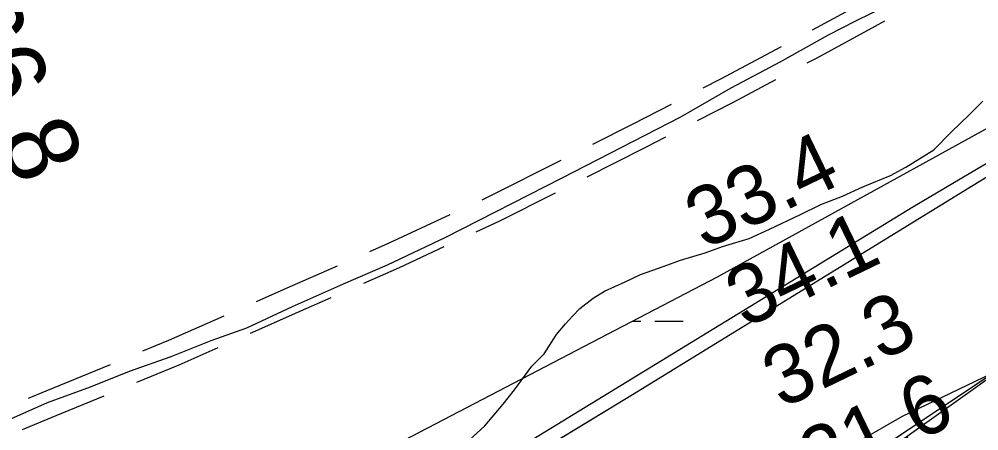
# Model space of a CAD drawing. Extents: x 3219052 to 3256913, y 800770 to 826146.
# Drawn here: x 3249892 to 3250977, y 816916 to 817381 of the extents above; entities that cross this region are included whole.
import ezdxf

# ---------------------------------------------------------------- set-up
doc = ezdxf.new("R2010")
doc.units = 0
for name, color, linetype in [('V-RIVR-RANG', 7, 'Continuous'), ('V-RIVR-RANG-IDEN', 7, 'Continuous'), ('V-ROAD-CNTR', 7, 'Continuous'), ('V-SITE-VEGE', 7, 'Continuous'), ('V-TOPO-MAJR', 7, 'Continuous'), ('V-TOPO-SHOR', 7, 'Continuous'), ('V-WETL-SWMP', 7, 'Continuous')]:
    doc.layers.add(name, color=color, linetype=linetype)

msp = doc.modelspace()

# ---------------------------------------------------------------- linework, layer by layer
at = {"layer": 'V-ROAD-CNTR'}
for points in [[(3250789, 817369), (3250845.5, 817399.7), (3250876.6, 817417.3)], [(3250872.5, 817395.9), (3250837.5, 817378.8), (3250806.6, 817363.1), (3250752.9, 817333.1), (3250696.8, 817303.2), (3250639.9, 817270.3), (3250505.5, 817201.6), (3250373.8, 817134.3), (3250308, 817103), (3250258.1, 817081.6), (3250200.5, 817056), (3250148.8, 817031.8), (3250108.6, 817017.8), (3250063.2, 816999.7), (3250016.2, 816982.9), (3249971.9, 816965.4), (3249923.4, 816947.7), (3249882, 816929)], [(3250782.9, 817331.7), (3250794.2, 817337.7), (3250860.1, 817373.5), (3250870.7, 817379.5)], [(3250665.3, 817303.6), (3250685.2, 817313.8), (3250753.8, 817350.2)], [(3250658.9, 817266.6), (3250699.1, 817287.2), (3250747.6, 817312.9)], [(3250540.5, 817240), (3250586.1, 817263.1), (3250629.7, 817285.3)], [(3250534.1, 817203.2), (3250599.7, 817236.3), (3250623.3, 817248.4)], [(3250415.5, 817177.1), (3250422.3, 817180.3), (3250504.8, 817222)], [(3250408.8, 817140.9), (3250435.4, 817153.3), (3250498.4, 817185.1)], [(3250288.3, 817118.6), (3250309.5, 817127.9), (3250379.2, 817160.3)], [(3250281.4, 817082.8), (3250321.8, 817100.5), (3250372.5, 817124.1)], [(3250160.1, 817062.2), (3250194.7, 817077.6), (3250251.7, 817102.5)], [(3250153.3, 817026.4), (3250206.8, 817050.1), (3250244.8, 817066.7)], [(3250031.8, 817006.2), (3250061.1, 817018.3), (3250123.6, 817046)], [(3250024.8, 816970.9), (3250072.8, 816990.7), (3250116.7, 817010.1)], [(3249902.4, 816952.9), (3249922.1, 816961), (3249994.9, 816991)], [(3249895.4, 816917.4), (3249933.6, 816933.3), (3249987.8, 816955.6)]]:
    msp.add_lwpolyline(points, dxfattribs=at)
at = {"layer": 'V-SITE-VEGE'}
for p, q in [((3251216.1, 817343.9), (3250585.4, 816956.5)), ((3250966.7, 817273.3), (3250981.7, 817288.4)), ((3250945.8, 817253.5), (3250966.7, 817273.3)), ((3250926.1, 817233.7), (3250945.8, 817253.5)), ((3250894.8, 817213.9), (3250926.1, 817233.7)), ((3250877.4, 817204.6), (3250894.8, 817213.9)), ((3250846.1, 817191.7), (3250877.4, 817204.6)), ((3250806.7, 816856.9), (3251304.6, 817189)), ((3250822.9, 817181.3), (3250846.1, 817191.7)), ((3250798.6, 817171.9), (3250822.9, 817181.3)), ((3250775.4, 817160.3), (3250798.6, 817171.9)), ((3250740.6, 817143.9), (3250775.4, 817160.3)), ((3250717.4, 817133.4), (3250740.6, 817143.9)), ((3250687.2, 817124.1), (3250717.4, 817133.4)), ((3250667.5, 817117.1), (3250687.2, 817124.1)), ((3250639.7, 817108.9), (3250667.5, 817117.1)), ((3250594.4, 817092.6), (3250621.1, 817101.9)), ((3250621.1, 817101.9), (3250639.7, 817108.9)), ((3250577, 817084.4), (3250594.4, 817092.6)), ((3250553.8, 817073.9), (3250577, 817084.4)), ((3250541.1, 817065.8), (3250553.8, 817073.9)), ((3250526, 817054.1), (3250541.1, 817065.8)), ((3250509.8, 817036.7), (3250517.9, 817046)), ((3250517.9, 817046), (3250526, 817054.1)), ((3250499.4, 817025), (3250509.8, 817036.7)), ((3250485.5, 817003), (3250499.4, 817025)), ((3250471.6, 816989), (3250485.5, 817003)), ((3250451.9, 816962.3), (3250471.6, 816989)), ((3250439.2, 816946), (3250451.9, 816962.3)), ((3250585.4, 816956.5), (3249855.2, 816513.8)), ((3250418.3, 816921.6), (3250439.2, 816946)), ((3250400.9, 816905.3), (3250418.3, 816921.6))]:
    msp.add_line(p, q, dxfattribs=at)
at = {"layer": 'V-TOPO-MAJR'}
msp.add_lwpolyline([(3252179.1, 817712.5), (3251754.8, 817370.6), (3251736.8, 817356.6), (3251718.5, 817342.9), (3251699.7, 817329.8), (3251680.7, 817317.1), (3251678.1, 817315.4), (3251660, 817304.2), (3251641.6, 817293.5), (3251622.9, 817283.4), (3251603.9, 817273.9), (3250890.4, 816932.3), (3250129.6, 816494.6), (3249369.2, 816131.6), (3249363.8, 816129), (3249358.4, 816126.5), (3249353.1, 816123.9), (3249347.7, 816121.4), (3249346.9, 816121), (3249341.9, 816118.6), (3249336.9, 816116.3), (3249332, 816113.9), (3249327, 816111.6), (3248704.1, 815818.7)], dxfattribs=at)
at = {"layer": 'V-TOPO-SHOR'}
for points in [[(3251527.7, 817538.6), (3250902.5, 817168.9), (3250268.1, 816781), (3249806, 816510.5), (3249661, 816411.3), (3249615.8, 816429.4), (3249616, 816529), (3249589.1, 816664.8), (3249525.8, 816655.9), (3249480.4, 816628.8), (3249290.3, 816565.9), (3249154.4, 816511.9), (3249127.2, 816493.8), (3249172.3, 816439.4), (3249163.3, 816421.3), (3249099.9, 816394.3), (3248710.4, 816232.2)], [(3248836.1, 815797.6), (3248962.9, 815815.4), (3249180.3, 815896.4), (3249461.2, 816067.8), (3249732.9, 816157.7), (3250258.4, 816473.4), (3250575.6, 816689.9), (3250738.8, 816798.1), (3251373.2, 817249.3), (3251762.9, 817492.9)]]:
    msp.add_lwpolyline(points, dxfattribs=at)
at = {"layer": 'V-WETL-SWMP'}
for p, q in [((3250585.5, 817040), (3250594.7, 817040)), ((3250610.7, 817040), (3250642.7, 817039.9))]:
    msp.add_line(p, q, dxfattribs=at)
for points in [[(3251714, 817620.6), (3251216.1, 817343.9), (3250585.4, 816956.5), (3249855.2, 816513.8), (3249722.4, 816458.4)], [(3248550.3, 817400.2), (3248449, 817240.9), (3248463.4, 817081.6), (3248564.7, 816893.3), (3248695, 816864.4), (3248810.7, 816792), (3248839.7, 816690.6), (3248854.1, 816574.7), (3248912, 816473.3), (3249100.1, 816531.3), (3249187, 816589.2), (3249346.1, 816690.6), (3249519.8, 816748.5), (3249650, 816705.1), (3249765.8, 816690.6), (3250026.3, 816748.5), (3250681.6, 817090.1), (3251560.1, 817574)], [(3249633.9, 816126.3), (3250120.7, 816392), (3250806.7, 816856.9), (3251304.6, 817189)]]:
    msp.add_lwpolyline(points, dxfattribs=at)

# ---------------------------------------------------------------- texts
at = {"layer": 'V-RIVR-RANG'}
for s, p in [('33.4', (3250666.9, 817120.3)), ('34.1', (3250712.7, 817031.4)), ('32.3', (3250754.3, 816940.4)), ('31.6', (3250796.4, 816849.7))]:
    msp.add_text(s, height=67, rotation=25.7683, dxfattribs=at).set_placement(p)
at = {"layer": 'V-RIVR-RANG-IDEN'}
msp.add_text('R-266.8', height=83, rotation=293.9534, dxfattribs=at).set_placement((3249731.8, 817550.8))

doc.saveas('drawing.dxf')
